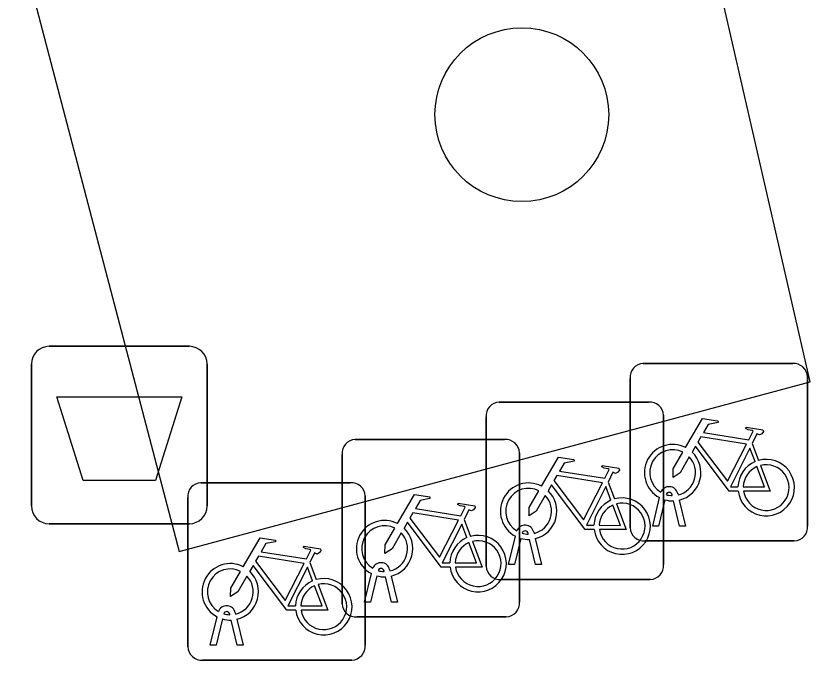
# Model space of a CAD drawing. Extents: x 158038 to 159242, y 380133 to 381214.
# Drawn here: x 158743.881 to 158748.353, y 381145.088 to 381148.716 of the extents above; entities that cross this region are included whole.
import ezdxf

# ---------------------------------------------------------------- set-up
doc = ezdxf.new("R2010")
doc.units = 0
for name, color, linetype in [('IMGEO_Afvalbak', 7, 'Continuous'), ('IMGEO_Boom', 7, 'Continuous'), ('IMGEO_Fietsenrek', 7, 'Continuous'), ('IMGEO_Voetpad_open', 7, 'Continuous')]:
    doc.layers.add(name, color=color, linetype=linetype)

msp = doc.modelspace()

# ---------------------------------------------------------------- linework, layer by layer
at = {"layer": 'IMGEO_Afvalbak'}
for p, q in [((158744.0681, 381146.8555), (158744.8579, 381146.8555)), ((158744.8579, 381146.8555), (158744.0681, 381146.8555)), ((158743.9681, 381145.9565), (158743.9681, 381146.7555)), ((158743.9681, 381146.7555), (158743.9681, 381145.9565)), ((158744.9579, 381146.7555), (158744.9579, 381145.9565)), ((158744.9579, 381145.9565), (158744.9579, 381146.7555)), ((158744.8579, 381145.8565), (158744.0681, 381145.8565)), ((158744.0681, 381145.8565), (158744.8579, 381145.8565))]:
    msp.add_line(p, q, dxfattribs=at)
msp.add_lwpolyline([(158744.1108, 381146.5704), (158744.8152, 381146.5704), (158744.6664, 381146.0995), (158744.2596, 381146.0995), (158744.1108, 381146.5704)], dxfattribs=at)
for centre, start, end in [((158744.0681, 381146.7555), 90, 180), ((158744.0681, 381146.7555), 90, 180), ((158744.8579, 381146.7555), 0, 90), ((158744.8579, 381146.7555), 360, 90), ((158744.0681, 381145.9565), 180, 270), ((158744.0681, 381145.9565), 180, 270), ((158744.8579, 381145.9565), 270, 0), ((158744.8579, 381145.9565), 270, 0)]:
    msp.add_arc(centre, 0.1, start, end, dxfattribs=at)
at = {"layer": 'IMGEO_Boom'}
msp.add_circle((158746.73, 381148.16), 0.4892, dxfattribs=at)
at = {"layer": 'IMGEO_Fietsenrek'}
for p, q in [((158747.4139, 381146.7585), (158748.2548, 381146.7585)), ((158748.2548, 381146.7585), (158747.4139, 381146.7585)), ((158748.3385, 381146.6841), (158748.3385, 381145.8432)), ((158748.3385, 381145.8432), (158748.3385, 381146.6841)), ((158747.3395, 381145.8339), (158747.3395, 381146.6748)), ((158747.3395, 381146.6748), (158747.3395, 381145.8339)), ((158746.6029, 381146.5415), (158747.4438, 381146.5415)), ((158747.4438, 381146.5415), (158746.6029, 381146.5415)), ((158747.5275, 381146.4671), (158747.5275, 381145.6262)), ((158747.5275, 381145.6262), (158747.5275, 381146.4671)), ((158746.5285, 381145.6169), (158746.5285, 381146.4578)), ((158746.5285, 381146.4578), (158746.5285, 381145.6169)), ((158745.7919, 381146.3305), (158746.6328, 381146.3305)), ((158746.6328, 381146.3305), (158745.7919, 381146.3305)), ((158748.0262, 381146.3082), (158748.0625, 381146.213)), ((158745.7175, 381145.4059), (158745.7175, 381146.2468)), ((158745.7175, 381146.2468), (158745.7175, 381145.4059)), ((158746.7165, 381146.2561), (158746.7165, 381145.4152)), ((158746.7165, 381145.4152), (158746.7165, 381146.2561)), ((158744.9229, 381146.0875), (158745.7638, 381146.0875)), ((158745.7638, 381146.0875), (158744.9229, 381146.0875)), ((158747.2152, 381146.0912), (158747.2515, 381145.996)), ((158745.8475, 381146.0131), (158745.8475, 381145.1722)), ((158745.8475, 381145.1722), (158745.8475, 381146.0131)), ((158747.5769, 381146.0149), (158747.5759, 381146.0192)), ((158747.6076, 381146.0264), (158747.6094, 381146.0185)), ((158744.8485, 381145.1629), (158744.8485, 381146.0038)), ((158744.8485, 381146.0038), (158744.8485, 381145.1629)), ((158747.4665, 381145.8433), (158747.5048, 381146.0033)), ((158747.5352, 381145.9911), (158747.4999, 381145.8433)), ((158747.618, 381145.8433), (158747.5841, 381145.985)), ((158747.6164, 381145.9893), (158747.6514, 381145.8433)), ((158746.4042, 381145.8802), (158746.4405, 381145.785)), ((158747.4999, 381145.8433), (158747.4665, 381145.8433)), ((158747.6514, 381145.8433), (158747.618, 381145.8433)), ((158746.7659, 381145.7979), (158746.7649, 381145.8022)), ((158746.7966, 381145.8094), (158746.7984, 381145.8015)), ((158746.6555, 381145.6263), (158746.6938, 381145.7863)), ((158746.7242, 381145.7741), (158746.6889, 381145.6263)), ((158746.807, 381145.6263), (158746.7731, 381145.768)), ((158746.8054, 381145.7723), (158746.8404, 381145.6263)), ((158748.2641, 381145.7595), (158747.4232, 381145.7595)), ((158747.4232, 381145.7595), (158748.2641, 381145.7595)), ((158745.5352, 381145.6372), (158745.5715, 381145.542)), ((158746.6889, 381145.6263), (158746.6555, 381145.6263)), ((158746.8404, 381145.6263), (158746.807, 381145.6263)), ((158745.8445, 381145.4153), (158745.8828, 381145.5753)), ((158745.9549, 381145.5869), (158745.9539, 381145.5912)), ((158745.9856, 381145.5984), (158745.9874, 381145.5905)), ((158745.9132, 381145.5631), (158745.8779, 381145.4153)), ((158745.996, 381145.4153), (158745.9621, 381145.557)), ((158745.9944, 381145.5613), (158746.0294, 381145.4153)), ((158747.4531, 381145.5425), (158746.6122, 381145.5425)), ((158746.6122, 381145.5425), (158747.4531, 381145.5425)), ((158745.8779, 381145.4153), (158745.8445, 381145.4153)), ((158746.0294, 381145.4153), (158745.996, 381145.4153)), ((158745.0859, 381145.3439), (158745.0849, 381145.3482)), ((158745.1166, 381145.3554), (158745.1184, 381145.3475)), ((158744.9755, 381145.1723), (158745.0138, 381145.3323)), ((158745.0442, 381145.3201), (158745.0089, 381145.1723)), ((158745.127, 381145.1723), (158745.0931, 381145.314)), ((158745.1254, 381145.3183), (158745.1604, 381145.1723)), ((158746.6421, 381145.3315), (158745.8012, 381145.3315)), ((158745.8012, 381145.3315), (158746.6421, 381145.3315)), ((158745.0089, 381145.1723), (158744.9755, 381145.1723)), ((158745.1604, 381145.1723), (158745.127, 381145.1723)), ((158745.7731, 381145.0885), (158744.9322, 381145.0885)), ((158744.9322, 381145.0885), (158745.7731, 381145.0885))]:
    msp.add_line(p, q, dxfattribs=at)
for points in [[(158747.6521, 381146.2852), (158747.7468, 381146.4487), (158747.833, 381146.4349), (158747.8347, 381146.4262), (158747.7786, 381146.4153), (158747.7524, 381146.37), (158748.0076, 381146.3292)], [(158748.0076, 381146.3292), (158748.0326, 381146.378), (158748.0275, 381146.382), (158748.0043, 381146.3857), (158747.9916, 381146.3932), (158747.9906, 381146.3963), (158747.9928, 381146.4009), (158748.0876, 381146.3858), (158748.0899, 381146.3755), (158748.0805, 381146.3631), (158748.0681, 381146.3567), (158748.0536, 381146.3629), (158748.0262, 381146.3082)], [(158747.9947, 381146.304), (158747.7379, 381146.345), (158747.7212, 381146.3162), (158747.8882, 381146.0959), (158747.9947, 381146.304)], [(158747.9478, 381146.0405), (158747.8981, 381146.0406), (158747.7074, 381146.2923), (158747.6884, 381146.2595)], [(158748.0427, 381146.206), (158748.0134, 381146.2828), (158747.904, 381146.0647), (158747.9467, 381146.0646)], [(158747.6728, 381146.2327), (158747.6212, 381146.1435), (158747.5813, 381146.1175), (158747.5825, 381146.165), (158747.637, 381146.2592)], [(158746.8411, 381146.0682), (158746.9358, 381146.2317), (158747.022, 381146.2179), (158747.0237, 381146.2092), (158746.9676, 381146.1983), (158746.9414, 381146.153), (158747.1966, 381146.1122)], [(158747.1966, 381146.1122), (158747.2216, 381146.161), (158747.2165, 381146.165), (158747.1933, 381146.1687), (158747.1806, 381146.1762), (158747.1796, 381146.1793), (158747.1818, 381146.1839), (158747.2766, 381146.1688), (158747.2789, 381146.1585), (158747.2695, 381146.1461), (158747.2571, 381146.1397), (158747.2426, 381146.1459), (158747.2152, 381146.0912)], [(158747.9767, 381146.0645), (158748.0966, 381146.0643), (158748.0534, 381146.1779)], [(158748.0732, 381146.1848), (158748.1282, 381146.0402), (158747.9781, 381146.0405)], [(158747.1837, 381146.087), (158746.9269, 381146.128), (158746.9102, 381146.0992), (158747.0772, 381145.8789), (158747.1837, 381146.087)], [(158747.1368, 381145.8235), (158747.0871, 381145.8236), (158746.8964, 381146.0753), (158746.8774, 381146.0425)], [(158747.2317, 381145.989), (158747.2024, 381146.0658), (158747.093, 381145.8477), (158747.1357, 381145.8476)], [(158746.0301, 381145.8572), (158746.1248, 381146.0207), (158746.211, 381146.0069), (158746.2127, 381145.9982), (158746.1566, 381145.9873), (158746.1304, 381145.942), (158746.3856, 381145.9012)], [(158746.8618, 381146.0157), (158746.8102, 381145.9265), (158746.7703, 381145.9005), (158746.7715, 381145.948), (158746.826, 381146.0422)], [(158746.3856, 381145.9012), (158746.4106, 381145.95), (158746.4055, 381145.954), (158746.3823, 381145.9577), (158746.3696, 381145.9652), (158746.3686, 381145.9683), (158746.3708, 381145.9729), (158746.4656, 381145.9578), (158746.4679, 381145.9475), (158746.4585, 381145.9351), (158746.4461, 381145.9287), (158746.4316, 381145.9349), (158746.4042, 381145.8802)], [(158747.2622, 381145.9678), (158747.3172, 381145.8232), (158747.1671, 381145.8235)], [(158747.1657, 381145.8475), (158747.2856, 381145.8473), (158747.2424, 381145.9609)], [(158746.3727, 381145.876), (158746.1159, 381145.917), (158746.0992, 381145.8882), (158746.2662, 381145.6679), (158746.3727, 381145.876)], [(158746.3258, 381145.6125), (158746.2761, 381145.6126), (158746.0854, 381145.8643), (158746.0664, 381145.8315)], [(158746.4207, 381145.778), (158746.3914, 381145.8548), (158746.282, 381145.6367), (158746.3247, 381145.6366)], [(158746.0508, 381145.8047), (158745.9992, 381145.7155), (158745.9593, 381145.6895), (158745.9605, 381145.737), (158746.015, 381145.8312)], [(158745.1611, 381145.6142), (158745.2558, 381145.7777), (158745.342, 381145.7639), (158745.3437, 381145.7552), (158745.2876, 381145.7443), (158745.2614, 381145.699), (158745.5166, 381145.6582)], [(158746.3547, 381145.6365), (158746.4746, 381145.6363), (158746.4314, 381145.7499)], [(158746.4512, 381145.7568), (158746.5062, 381145.6122), (158746.3561, 381145.6125)], [(158745.5166, 381145.6582), (158745.5416, 381145.707), (158745.5365, 381145.711), (158745.5133, 381145.7147), (158745.5006, 381145.7222), (158745.4996, 381145.7253), (158745.5018, 381145.7299), (158745.5966, 381145.7148), (158745.5989, 381145.7045), (158745.5895, 381145.6921), (158745.5771, 381145.6857), (158745.5626, 381145.6919), (158745.5352, 381145.6372)], [(158745.5037, 381145.633), (158745.2469, 381145.674), (158745.2302, 381145.6452), (158745.3972, 381145.4249), (158745.5037, 381145.633)], [(158745.4568, 381145.3695), (158745.4071, 381145.3696), (158745.2164, 381145.6213), (158745.1974, 381145.5885)], [(158745.5517, 381145.535), (158745.5224, 381145.6118), (158745.413, 381145.3937), (158745.4557, 381145.3936)], [(158745.1818, 381145.5617), (158745.1302, 381145.4725), (158745.0903, 381145.4465), (158745.0915, 381145.494), (158745.146, 381145.5882)], [(158745.4857, 381145.3935), (158745.6056, 381145.3933), (158745.5624, 381145.5069)], [(158745.5822, 381145.5138), (158745.6372, 381145.3692), (158745.4871, 381145.3695)]]:
    msp.add_lwpolyline(points, dxfattribs=at)
for centre, radius, start, end in [((158747.4172, 381146.6806), 0.0779, 92.4484, 184.2845), ((158747.4172, 381146.6806), 0.0779, 92.4484, 184.2845), ((158748.2606, 381146.6808), 0.0779, 2.4484, 94.2845), ((158748.2606, 381146.6808), 0.0779, 2.4484, 94.2845), ((158746.6062, 381146.4636), 0.0779, 92.4484, 184.2845), ((158746.6062, 381146.4636), 0.0779, 92.4484, 184.2845), ((158747.4496, 381146.4638), 0.0779, 2.4484, 94.2845), ((158747.4496, 381146.4638), 0.0779, 2.4484, 94.2845), ((158745.7952, 381146.2526), 0.0779, 92.4484, 184.2845), ((158745.7952, 381146.2526), 0.0779, 92.4484, 184.2845), ((158746.6386, 381146.2528), 0.0779, 2.4484, 94.2845), ((158746.6386, 381146.2528), 0.0779, 2.4484, 94.2845), ((158747.5791, 381146.1439), 0.159, 62.6766, 242.1369), ((158747.5791, 381146.1439), 0.129, 63.3192, 238.903), ((158747.5791, 381146.1439), 0.159, 283.5766, 46.6042), ((158747.5791, 381146.1439), 0.129, 283.6043, 43.4302), ((158748.1057, 381146.0599), 0.159, 113.3408, 178.3217), ((158748.1057, 381146.0599), 0.159, 187.0065, 105.7708), ((158748.1057, 381146.0599), 0.129, 113.923, 177.9556), ((158748.1057, 381146.0599), 0.129, 188.6715, 104.5883), ((158744.9262, 381146.0096), 0.0779, 92.4484, 184.2845), ((158744.9262, 381146.0096), 0.0779, 92.4484, 184.2845), ((158745.7696, 381146.0098), 0.0779, 2.4484, 94.2845), ((158745.7696, 381146.0098), 0.0779, 2.4484, 94.2845), ((158746.7681, 381145.9269), 0.159, 62.6766, 242.1369), ((158746.7681, 381145.9269), 0.129, 63.3192, 238.903), ((158747.5589, 381146.0153), 0.0499, 12.8025, 158.6934), ((158746.7681, 381145.9269), 0.129, 283.6043, 43.4302), ((158746.7681, 381145.9269), 0.159, 283.5766, 46.6042), ((158747.5589, 381146.0153), 0.0174, 12.8025, 163.4502), ((158747.5791, 381146.1439), 0.129, 253.415, 269.0204), ((158747.2947, 381145.8429), 0.159, 113.3408, 178.3217), ((158747.2947, 381145.8429), 0.159, 187.0065, 105.7708), ((158747.2947, 381145.8429), 0.129, 188.6715, 104.5883), ((158747.5791, 381146.1439), 0.159, 253.9967, 271.7867), ((158747.2947, 381145.8429), 0.129, 113.923, 177.9556), ((158745.9571, 381145.7159), 0.159, 62.6766, 242.1369), ((158745.9571, 381145.7159), 0.129, 63.3192, 238.903), ((158746.7479, 381145.7983), 0.0499, 12.8025, 158.6934), ((158747.4174, 381145.8372), 0.0779, 182.4484, 274.2845), ((158747.4174, 381145.8372), 0.0779, 182.4484, 274.2845), ((158748.2608, 381145.8374), 0.0779, 272.4484, 4.2845), ((158748.2608, 381145.8374), 0.0779, 272.4484, 4.2845), ((158745.9571, 381145.7159), 0.129, 283.6043, 43.4302), ((158745.9571, 381145.7159), 0.159, 283.5766, 46.6042), ((158746.4837, 381145.6319), 0.159, 187.0065, 105.7708), ((158746.7479, 381145.7983), 0.0174, 12.8025, 163.4502), ((158746.7681, 381145.9269), 0.129, 253.415, 269.0204), ((158746.4837, 381145.6319), 0.159, 113.3408, 178.3217), ((158746.4837, 381145.6319), 0.129, 113.923, 177.9556), ((158746.4837, 381145.6319), 0.129, 188.6715, 104.5883), ((158746.7681, 381145.9269), 0.159, 253.9967, 271.7867), ((158745.0881, 381145.4729), 0.159, 62.6766, 242.1369), ((158745.9369, 381145.5873), 0.0499, 12.8025, 158.6934), ((158746.6064, 381145.6202), 0.0779, 182.4484, 274.2845), ((158746.6064, 381145.6202), 0.0779, 182.4484, 274.2845), ((158747.4498, 381145.6204), 0.0779, 272.4484, 4.2845), ((158747.4498, 381145.6204), 0.0779, 272.4484, 4.2845), ((158745.0881, 381145.4729), 0.129, 63.3192, 238.903), ((158745.0881, 381145.4729), 0.159, 283.5766, 46.6042), ((158745.9369, 381145.5873), 0.0174, 12.8025, 163.4502), ((158745.9571, 381145.7159), 0.129, 253.415, 269.0204), ((158745.0881, 381145.4729), 0.129, 283.6043, 43.4302), ((158745.6147, 381145.3889), 0.159, 113.3408, 178.3217), ((158745.6147, 381145.3889), 0.159, 187.0065, 105.7708), ((158745.9571, 381145.7159), 0.159, 253.9967, 271.7867), ((158745.6147, 381145.3889), 0.129, 113.923, 177.9556), ((158745.6147, 381145.3889), 0.129, 188.6715, 104.5883), ((158745.0679, 381145.3443), 0.0499, 12.8025, 158.6934), ((158745.7954, 381145.4092), 0.0779, 182.4484, 274.2845), ((158745.7954, 381145.4092), 0.0779, 182.4484, 274.2845), ((158746.6388, 381145.4094), 0.0779, 272.4484, 4.2845), ((158746.6388, 381145.4094), 0.0779, 272.4484, 4.2845), ((158745.0679, 381145.3443), 0.0174, 12.8025, 163.4502), ((158745.0881, 381145.4729), 0.129, 253.415, 269.0204), ((158745.0881, 381145.4729), 0.159, 253.9967, 271.7867), ((158744.9264, 381145.1662), 0.0779, 182.4484, 274.2845), ((158744.9264, 381145.1662), 0.0779, 182.4484, 274.2845), ((158745.7698, 381145.1664), 0.0779, 272.4484, 4.2845), ((158745.7698, 381145.1664), 0.0779, 272.4484, 4.2845)]:
    msp.add_arc(centre, radius, start, end, dxfattribs=at)
at = {"layer": 'IMGEO_Voetpad_open'}
msp.add_lwpolyline([(158744.8, 381145.7), (158748.353, 381146.656), (158747.578, 381150.038), (158743.881, 381149.206), (158744.8, 381145.7)], dxfattribs=at)

doc.saveas('drawing.dxf')
